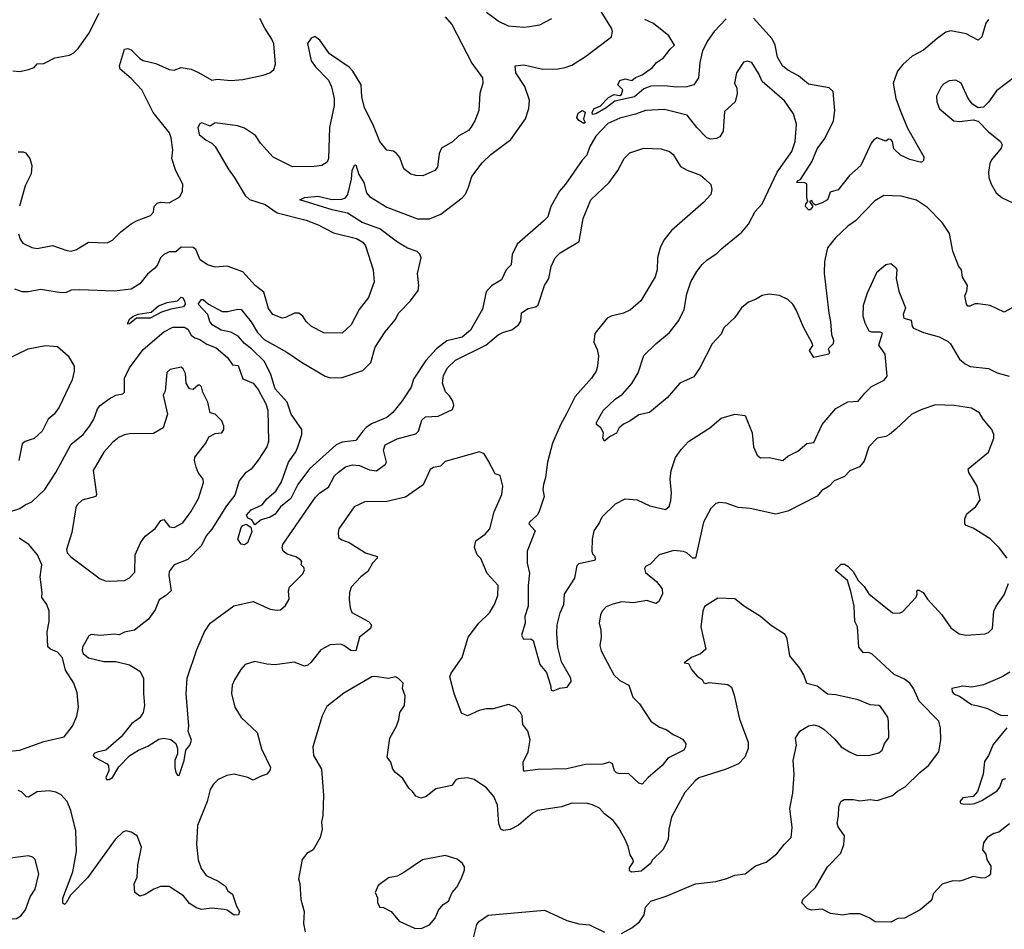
# Model space of a CAD drawing. Extents: x 1954678 to 2060275, y 904822 to 1016299.
# Tile 385 of 467: x 2024494 to 2030237, y 953651 to 958954. Entities that reach past the tile are written whole.
import ezdxf

# ---------------------------------------------------------------- set-up
doc = ezdxf.new("R2010")
doc.units = 0

msp = doc.modelspace()

# ---------------------------------------------------------------- linework, layer by layer
at = {"layer": '0CON20XD'}
for points in [[(2024455, 958655.8), (2024495, 958651.4), (2024546.2, 958663.8), (2024578.8, 958675), (2024595, 958697.1), (2024635, 958699.4), (2024698.7, 958731.3), (2024785, 958748), (2024809.1, 958760.9), (2024834.5, 958785.5), (2024896.6, 958873.4), (2024958.3, 958991.7)], [(2030282.5, 957275), (2030235, 957248.8), (2030155, 957288), (2030085, 957298), (2030065, 957296.7), (2030035, 957284), (2030023.3, 957285), (2030016.2, 957295), (2030007.5, 957345), (2030018.3, 957371.7), (2030021.2, 957405), (2029992.4, 957452.4), (2029987.5, 957495), (2029969.4, 957519.4), (2029937.3, 957605), (2029917.1, 957707.1), (2029875, 957772.2), (2029789.5, 957859.5), (2029725, 957902.7), (2029635, 957924.5), (2029535, 957930), (2029481.1, 957898.9), (2029368, 957782), (2029325, 957750.6), (2029249.4, 957680.6), (2029205.7, 957625), (2029187.8, 957545), (2029185.5, 957475.5), (2029212.9, 957242.9), (2029223.5, 957195), (2029228.2, 957118.2), (2029240, 957085), (2029238.8, 957065), (2029210, 957035), (2029216.7, 957015), (2029212.5, 957005), (2029125, 956983.8), (2029101.2, 957025), (2029120, 957055), (2029118.8, 957065), (2029065, 957162), (2029022.2, 957262.2), (2029003.1, 957295), (2028975, 957322.9), (2028925, 957347.1), (2028865, 957354.3), (2028825, 957346.7), (2028785, 957322.9), (2028745, 957308), (2028703.8, 957275), (2028665, 957217.5), (2028601.7, 957158.3), (2028585, 957120), (2028532.5, 957065), (2028460.8, 956925), (2028425, 956872.5), (2028345, 956835.8), (2028270.9, 956749.1), (2028166.7, 956665), (2028105, 956650.8), (2028055.5, 956614.5), (2028015, 956596), (2027990, 956575), (2027975, 956543.3), (2027935, 956522), (2027905, 956496.2), (2027894.3, 956515), (2027898.8, 956545), (2027883.3, 956575), (2027857.5, 956595), (2027857.5, 956605), (2027896.2, 956675), (2027967.6, 956742.4), (2028009.8, 956770.2), (2028065, 956833.8), (2028101.2, 956895), (2028134.4, 956995.6), (2028204, 957065), (2028285, 957130.9), (2028339.4, 957200.6), (2028368.9, 957265), (2028384.2, 957355.8), (2028408.2, 957425), (2028443.2, 957486.8), (2028475, 957527.1), (2028502.9, 957555), (2028559.8, 957590.2), (2028589.2, 957620.8), (2028705.6, 957715), (2028745, 957762), (2028784.6, 957835.4), (2028825, 957880.8), (2028911.1, 958065), (2028996.7, 958185), (2029016.5, 958245), (2029025.7, 958345), (2029008, 958405), (2028955, 958481.2), (2028823.6, 958593.6), (2028805, 958638), (2028763.3, 958705), (2028736.7, 958713.3), (2028715, 958707.5), (2028674.2, 958645), (2028663.8, 958585), (2028676, 958555), (2028679.2, 958525), (2028666.2, 958475), (2028605, 958420), (2028596.4, 958303.6), (2028577.8, 958272.2), (2028558.6, 958261.4), (2028525, 958257.1), (2028501.2, 958265), (2028442.9, 958325), (2028387.7, 958397.7), (2028255, 958430.8), (2028145, 958425.5), (2028085, 958402.7), (2027995, 958381.1), (2027925, 958348.2), (2027854.4, 958275.6), (2027819.6, 958215), (2027802.7, 958165), (2027775, 958135.6), (2027676.5, 957995), (2027641.5, 957955), (2027592.5, 957865), (2027574.4, 957805), (2027549.5, 957780.5), (2027395.4, 957645), (2027365.5, 957585), (2027360.6, 957525), (2027330.9, 957495), (2027305, 957437.5), (2027245, 957401.8), (2027215, 957367.1), (2027193.8, 957266.2), (2027122.8, 957145), (2027075, 957104.2), (2026985, 957082.5), (2026924.1, 957035.9), (2026863.1, 956966.9), (2026791.7, 956858.3), (2026777.4, 956812.6), (2026725, 956732.7), (2026671.2, 956665), (2026635, 956634.1), (2026545, 956597.4), (2026515, 956576.9), (2026495.5, 956554.5), (2026455, 956500.4), (2026375, 956491.8), (2026340, 956475), (2026184.2, 956335.8), (2026115.6, 956244.4), (2026075, 956162.7), (2026015.9, 956114.1), (2025985, 956072.2), (2025955, 956053.6), (2025901.7, 956038.3), (2025865, 956010), (2025848.3, 956038.3), (2025825, 956048.8), (2025817.5, 956065), (2025845, 956095.8), (2025907.8, 956125), (2025935, 956160.4), (2025987.5, 956205), (2026020.9, 956259.1), (2026062.7, 956375), (2026104.7, 956435), (2026116.9, 956463.1), (2026139.1, 956535), (2026139.3, 956565), (2026076.5, 956655), (2026054.4, 956724.4), (2025985, 956802.5), (2025959.7, 956885), (2025921.3, 956961.3), (2025846.1, 957036.1), (2025805, 957065.6), (2025768.2, 957108.2), (2025725, 957133.4), (2025668.8, 957145), (2025616, 957175), (2025603.1, 957195), (2025591.4, 957235), (2025534.4, 957295), (2025555, 957322.9), (2025565, 957322.5), (2025594.8, 957294.8), (2025675, 957253.7), (2025707.6, 957252.4), (2025765, 957267.2), (2025785.8, 957265), (2025845, 957191.9), (2025880.3, 957130.3), (2025919, 957089), (2026052.5, 957015), (2026136.8, 956956.8), (2026275, 956875.4), (2026305, 956866.2), (2026375, 956868.9), (2026495, 956908.5), (2026542.1, 956955), (2026568, 957045), (2026625, 957134.5), (2026684.6, 957205), (2026705.7, 957244.3), (2026773.1, 957315), (2026818.2, 957375), (2026821.4, 957405), (2026813.9, 957475), (2026835.4, 957565), (2026828.1, 957588.1), (2026812, 957602), (2026755, 957622.9), (2026697.8, 957657.8), (2026595, 957734.3), (2026491.9, 957771.9), (2026406.8, 957826.8), (2026315.8, 957845), (2026127.5, 957905), (2026155, 957917.1), (2026235, 957924.8), (2026315, 957906.7), (2026373, 957907), (2026394, 957915), (2026408.1, 957935), (2026429.2, 958025), (2026433.1, 958075), (2026446.7, 958106.7), (2026455, 958107.5), (2026471.8, 958051.8), (2026501.4, 958005), (2026516.7, 957945), (2026533.8, 957923.8), (2026635, 957860.6), (2026815, 957793.2), (2026885, 957793.3), (2026950.2, 957819.8), (2027075.7, 957915), (2027095, 957938), (2027111.7, 957978.3), (2027130.2, 958039.8), (2027190.6, 958119.4), (2027241, 958169), (2027358.6, 958255), (2027444.4, 958375.6), (2027463, 958437), (2027466.9, 958485), (2027440, 958565), (2027388.1, 958645), (2027384.2, 958685.8), (2027435, 958691.9), (2027544.5, 958665.5), (2027635, 958668.1), (2027675, 958675.6), (2027715, 958690), (2027795, 958739.4), (2027946.2, 958855), (2027952, 958885), (2027945.8, 958905), (2027885, 959003.1)], [(2027595, 958958.8), (2027525, 958922.9), (2027467.3, 958912.7), (2027435, 958909.2), (2027345, 958915.8), (2027285.6, 958945.6), (2027216.6, 958996.6)], [(2026975, 958970.8), (2027015, 958925.8), (2027131.4, 958701.4), (2027194.2, 958615), (2027195.7, 958585), (2027176.9, 958525), (2027171.1, 958425), (2027148.5, 958365), (2027125.6, 958325), (2027110.9, 958309.1), (2027055, 958277.8), (2027017.6, 958242.4), (2026954.7, 958205.3), (2026941.1, 958175), (2026931.4, 958095), (2026916, 958075), (2026845, 958044.4), (2026805, 958045.7), (2026775, 958054.3), (2026734.3, 958085), (2026711.2, 958151.2), (2026691.2, 958175), (2026675, 958187.5), (2026634.6, 958194.6), (2026594, 958245), (2026554.3, 958344.3), (2026505, 958440), (2026489.1, 958505), (2026485, 958573.8), (2026437.5, 958655), (2026415, 958676.9), (2026300.8, 958755), (2026245.5, 958835.5), (2026215, 958856.2), (2026195, 958847.5), (2026172.5, 958815), (2026193.3, 958715), (2026219, 958679), (2026295, 958601.4), (2026312.6, 958562.6), (2026327.6, 958495), (2026327.8, 958455), (2026300.4, 958325), (2026294.3, 958145), (2026287.1, 958122.9), (2026255.4, 958104.6), (2026211.7, 958098.3), (2026085, 958097.3), (2025973.2, 958153.2), (2025898, 958235), (2025868.7, 958278.7), (2025805, 958322), (2025764.2, 958335.8), (2025635, 958352.5), (2025605, 958334.3), (2025556.4, 958353.6), (2025545, 958347.5), (2025532.5, 958325), (2025541.1, 958285), (2025581, 958251), (2025615, 958235.4), (2025634.6, 958215), (2025709.5, 958085), (2025745, 958037.1), (2025808.7, 957928.7), (2025835, 957905.6), (2025925, 957877.2), (2025995, 957829.2), (2026165, 957785.4), (2026235, 957758.2), (2026325, 957711.5), (2026458.9, 957678.9), (2026495, 957656.7), (2026511.1, 957635), (2026556, 957495), (2026561.4, 957425), (2026528.6, 957335), (2026474.3, 957265), (2026427.5, 957175), (2026374.1, 957125.9), (2026268.8, 957128.8), (2026196.2, 957165), (2026165, 957193.8), (2026145, 957226.2), (2026122.3, 957242.3), (2026097.7, 957242.3), (2026045, 957217.5), (2026025, 957214.4), (2025971.2, 957235), (2025945, 957270), (2025918.1, 957365), (2025867.8, 957405), (2025795.8, 957485), (2025705, 957517.7), (2025635, 957512.3), (2025589.2, 957525), (2025546.9, 957555), (2025521.4, 957615), (2025505, 957626.9), (2025435, 957627.1), (2025405, 957600), (2025365, 957601.1), (2025335.5, 957584.5), (2025315, 957566.2), (2025297.5, 957525), (2025282.2, 957505), (2025239.4, 957470.6), (2025195, 957414.4), (2025145, 957383.5), (2025045, 957371.2), (2024845, 957380), (2024795, 957376.4), (2024765, 957364.7), (2024737.7, 957362.3), (2024615, 957382), (2024545, 957367.3), (2024508.3, 957368.3), (2024465, 957382.5)], [(2024488, 957705), (2024496, 957675), (2024512.1, 957652.1), (2024565, 957626.2), (2024595, 957621.2), (2024685, 957638), (2024768.7, 957608.7), (2024795, 957605.6), (2024825, 957614.4), (2024895, 957657.5), (2025003.9, 957653.9), (2025035, 957668.8), (2025083.2, 957716.8), (2025145, 957764), (2025175, 957782), (2025256.8, 957813.2), (2025275, 957832.5), (2025279.2, 957865), (2025295, 957884), (2025315, 957890.8), (2025365, 957886), (2025428.3, 957921.7), (2025443.8, 957955), (2025445.8, 957995), (2025405, 958073.3), (2025382, 958145), (2025388, 958195), (2025377.8, 958265), (2025367.5, 958295), (2025273.3, 958413.3), (2025207.3, 958545), (2025145, 958611.2), (2025080, 958665), (2025075.8, 958685), (2025105, 958781.9), (2025125, 958785.7), (2025145, 958778), (2025195, 958728.9), (2025215, 958717.3), (2025288.1, 958698.1), (2025365, 958663.5), (2025395, 958659.4), (2025435, 958675.7), (2025493.9, 958666.1), (2025537.4, 958647.4), (2025615, 958601.2), (2025645, 958607.5), (2025725, 958600.8), (2025795, 958605.8), (2025915, 958630), (2025952.5, 958645), (2025976.1, 958663.9), (2025986.2, 958695), (2025975.7, 958814.3), (2025965, 958841.2), (2025923.1, 958905), (2025895, 958962)], [(2028615, 958959.1), (2028545.5, 958885), (2028507.1, 958832.9), (2028477.2, 958772.8), (2028460, 958705), (2028452.8, 958615), (2028425, 958574.5), (2028385, 958563.8), (2028325, 958560.6), (2028255, 958568), (2028175, 958566.2), (2028135, 958550.5), (2028080, 958505), (2027965, 958479.8), (2027915, 958441), (2027855, 958406), (2027835, 958402.5), (2027832.2, 958415), (2027843.8, 958436.2), (2027880.1, 958449.9), (2027928.8, 958501.2), (2027962.1, 958517.9), (2027995, 958513.3), (2028005, 958518.8), (2028011.2, 958545), (2027982.5, 958575), (2027995, 958600), (2028025, 958608.8), (2028065, 958600), (2028085, 958616.7), (2028125, 958632.9), (2028185, 958675.6), (2028208.2, 958705), (2028248.1, 958731.9), (2028287, 958783), (2028313.8, 958805), (2028279.5, 958859.5), (2028191.3, 958931.3), (2028139.4, 958955)], [(2030144.2, 958955), (2030128.6, 958935), (2030105.4, 958854.6), (2030085, 958835.8), (2030015, 958871.8), (2029925, 958889.6), (2029895, 958881.5), (2029845.9, 958844.1), (2029765, 958777.1), (2029698.9, 958741.1), (2029645, 958692.2), (2029614.5, 958655), (2029588.9, 958585), (2029604.7, 958494.7), (2029630.6, 958420.6), (2029671.9, 958321.9), (2029767.5, 958155), (2029766.1, 958133.9), (2029755.8, 958124.2), (2029745.9, 958124.1), (2029685, 958138.8), (2029632, 958165), (2029592, 958202), (2029584.7, 958244.7), (2029575.8, 958255.8), (2029561.5, 958258.5), (2029545, 958246.2), (2029495, 958266), (2029475, 958254), (2029460.8, 958235), (2029400.6, 958105), (2029333.1, 958046.9), (2029267.6, 957962.4), (2029221.3, 957948.7), (2029212.5, 957925), (2029205, 957904.2), (2029175, 957886), (2029135, 957872.5), (2029122.5, 957882.5), (2029115, 957900), (2029100, 957895), (2029120, 957865), (2029105, 957846.7), (2029095, 957846.2), (2029077.5, 957865), (2029079.2, 957880.8), (2029090, 957895), (2029084.2, 957914.2), (2029085, 957997.5), (2029073.6, 958003.6), (2029027.5, 958005), (2029030, 958015), (2029047.5, 958022.5), (2029114.6, 958125), (2029145, 958200.8), (2029189.1, 958260.9), (2029241.1, 958365), (2029248.5, 958425), (2029238.6, 958535), (2029215, 958557.5), (2029095, 958577.8), (2029037, 958627), (2028975, 958660), (2028942.5, 958685), (2028914, 958735), (2028900.3, 958805), (2028882.4, 958842.4), (2028773.5, 958963.5)], [(2030304.3, 958625), (2030191.3, 958538.7), (2030145, 958473.3), (2030116.1, 958443.9), (2030085, 958441.2), (2030051.7, 958461.7), (2030025.5, 958495.5), (2029985, 958583.8), (2029955, 958602), (2029915, 958598.8), (2029885, 958581.2), (2029867.7, 958562.3), (2029840.8, 958509.2), (2029843.9, 958476.1), (2029858.8, 958435), (2029943.3, 958365), (2029975, 958361.2), (2030055, 958371.2), (2030085, 958363.3), (2030143, 958303), (2030215, 958243.3), (2030223.8, 958225), (2030218, 958205), (2030162, 958138), (2030151.4, 958115), (2030144.3, 958065), (2030147.1, 958035), (2030160.8, 957995), (2030190, 957945), (2030225, 957915.8), (2030285.6, 957885.6)], [(2027785, 958350), (2027755, 958365.7), (2027744.4, 958385), (2027751.5, 958408.5), (2027775, 958425.6), (2027792.5, 958415), (2027782.2, 958375), (2027791.2, 958355), (2027785, 958350)], [(2024485, 958183.9), (2024515, 958184.7), (2024528.8, 958178.8), (2024554, 958145), (2024564.6, 958105), (2024560.9, 958055), (2024526.9, 957985), (2024493.4, 957866.6)], [(2027417.5, 957197.5), (2027420, 957245), (2027460.3, 957269.7), (2027505, 957280), (2027517.5, 957292.5), (2027554.3, 957405), (2027580.8, 957445), (2027594.2, 957515), (2027617.5, 957565), (2027646.2, 957595), (2027758.1, 957661.9), (2027780, 957795), (2027825.4, 957904.6), (2027931.4, 958005), (2027982.9, 958075), (2028019.2, 958145), (2028052.6, 958177.4), (2028135, 958205.6), (2028235, 958201.4), (2028285, 958185.7), (2028305, 958168.8), (2028348.9, 958098.9), (2028387.2, 958077.2), (2028465, 958048.1), (2028492.5, 958025), (2028524.4, 957994.4), (2028530.8, 957965), (2028526, 957935), (2028482.1, 957887.9), (2028295, 957724.4), (2028251.9, 957668.1), (2028228.9, 957625), (2028214.5, 957565), (2028212.5, 957495), (2028200, 957455), (2028117.5, 957315), (2028057.4, 957262.6), (2028016.3, 957243.7), (2027943.5, 957226.5), (2027921.2, 957215), (2027848, 957125), (2027842, 957075), (2027861.3, 957031.3), (2027869.4, 956995), (2027864.4, 956935), (2027855.6, 956905), (2027830, 956865), (2027733.3, 956756.7), (2027683.9, 956656.1), (2027647.4, 956592.6), (2027601.5, 956485), (2027572.7, 956375), (2027560.5, 956285), (2027548.5, 956245), (2027545.6, 956215), (2027552.2, 956175), (2027523.9, 956086.1), (2027511.5, 956065), (2027466.7, 956025), (2027464.4, 956015), (2027500.8, 955975), (2027454.5, 955855), (2027453.3, 955785), (2027467.5, 955727.5), (2027458.9, 955655), (2027459.6, 955535), (2027440.7, 955475), (2027442.2, 955435), (2027420, 955365), (2027433.3, 955343.3), (2027475, 955343.8), (2027488.8, 955335), (2027528, 955195), (2027567.6, 955147.6), (2027590.8, 955075), (2027594.2, 955044.2), (2027605, 955041.2), (2027645, 955057.5), (2027687, 955063), (2027710.8, 955095), (2027708.1, 955115), (2027655, 955210), (2027632.3, 955295), (2027626.2, 955375), (2027629.2, 955425), (2027647.3, 955495), (2027668.5, 955545), (2027672.5, 955605), (2027731.7, 955698.3), (2027745, 955772.5), (2027756.7, 955783.3), (2027852.5, 955805), (2027850, 955825), (2027837.7, 955837.7), (2027832.5, 955855), (2027834.4, 955925), (2027845.5, 955974.5), (2027873.7, 956016.3), (2027890.6, 956055), (2027968.5, 956131.5), (2028025, 956161.2), (2028095, 956154.3), (2028169.7, 956119.7), (2028261.2, 956098.8), (2028282, 956115), (2028290.9, 956150.9), (2028295.5, 956195), (2028288.6, 956275), (2028293.6, 956325), (2028318.5, 956401.5), (2028351.7, 956448.3), (2028395.5, 956494.5), (2028520, 956575), (2028585, 956630.8), (2028665, 956653.8), (2028725.8, 956645.8), (2028765.7, 956545.7), (2028774.4, 956464.4), (2028794.4, 956414.4), (2028815, 956399.2), (2028865, 956402.5), (2028945, 956384), (2028975, 956408.8), (2029031.7, 956438.3), (2029085, 956484.2), (2029125, 956488.8), (2029174.2, 956595), (2029255, 956686.7), (2029324.3, 956725.7), (2029385, 956729.2), (2029423.7, 956776.3), (2029462, 956815), (2029537, 956853), (2029554.3, 956875), (2029542, 957005), (2029505.7, 957055.7), (2029525.8, 957125.8), (2029512.3, 957132.3), (2029465, 957131.5), (2029448.7, 957138.7), (2029424.5, 957184.5), (2029414.2, 957225.8), (2029415, 957290), (2029438.3, 957361.7), (2029495, 957483.3), (2029545, 957526.2), (2029575, 957532.5), (2029605, 957510), (2029610, 957495), (2029606.2, 957445), (2029622.1, 957372.1), (2029660.5, 957275), (2029647.5, 957235), (2029650, 957215), (2029692.9, 957202.9), (2029699.2, 957165), (2029706.7, 957155), (2029765, 957131.4), (2029856.1, 957106.1), (2029905, 957080.8), (2029922, 957065), (2029976, 956975), (2030007.9, 956947.9), (2030037.5, 956932.5), (2030145, 956920.8), (2030195, 956895.8), (2030265, 956876)], [(2025125, 957180), (2025124, 957185), (2025135, 957207.5), (2025155, 957225.6), (2025185, 957236.8), (2025260, 957250), (2025303.6, 957286.4), (2025353.6, 957306.4), (2025413.8, 957315), (2025435, 957336.9), (2025445, 957332), (2025454.4, 957315), (2025459.4, 957295), (2025450.3, 957279.7), (2025375, 957266.7), (2025320.9, 957249.1), (2025255, 957214.3), (2025175, 957214.3), (2025135, 957180.8), (2025125, 957180)], [(2024355, 956059.1), (2024495, 956104.4), (2024525, 956125.8), (2024565, 956142.5), (2024641.1, 956215), (2024705.3, 956314.7), (2024795, 956480), (2024864.2, 956535.8), (2024903.8, 956586.2), (2024926.4, 956625), (2024947.9, 956685), (2024962.9, 956705), (2025015, 956743.9), (2025055.3, 956764.7), (2025095, 956772.7), (2025105, 956782.5), (2025105.4, 956865), (2025135.3, 956925), (2025215, 957031.5), (2025335.3, 957134.7), (2025388.1, 957161.9), (2025455, 957161.8), (2025475, 957149.2), (2025494.7, 957115), (2025515, 957098.5), (2025545, 957089.5), (2025585, 957061.6), (2025639.7, 957040.3), (2025706.7, 956985), (2025735, 956942.5), (2025767.5, 956937.5), (2025795, 956860), (2025855, 956835.6), (2025885, 956798.1), (2025929.6, 956715), (2025941.7, 956678.3), (2025944.4, 956495), (2025935, 956463.8), (2025884.5, 956385.5), (2025845, 956334.2), (2025810, 956310), (2025775, 956266), (2025748.3, 956181.7), (2025700.5, 956119.5), (2025615, 955982.9), (2025582.5, 955945), (2025555, 955889.4), (2025475, 955806.7), (2025395, 955776.7), (2025365, 955736.2), (2025363.1, 955713.1), (2025377.1, 955625), (2025345.3, 955595), (2025308.3, 955571.7), (2025285, 955514.3), (2025245, 955458.6), (2025164.5, 955395.5), (2025105, 955383.1), (2025075, 955368.6), (2025045, 955372.5), (2024965, 955364.4), (2024910.6, 955369.4), (2024897.5, 955362.5), (2024859.6, 955295), (2024858.4, 955275), (2024865, 955258.9), (2024895, 955234.5), (2024985, 955211.9), (2025055, 955212.1), (2025135, 955192.5), (2025195, 955155.7), (2025215.3, 955115), (2025215.3, 955025), (2025222.7, 954955), (2025214.5, 954915), (2025195, 954883.3), (2025149, 954851), (2025085, 954773.1), (2024996, 954695), (2024945, 954684.4), (2024927.5, 954675), (2024922.5, 954665), (2024930, 954655), (2025003.8, 954615), (2025012.5, 954605), (2025013.1, 954575), (2024995.7, 954535), (2025000, 954525), (2025015, 954523.6), (2025035, 954535.7), (2025072.1, 954597.9), (2025135.6, 954664.4), (2025186.2, 954695), (2025242, 954718), (2025305, 954758.6), (2025335, 954764.3), (2025375, 954758.1), (2025404.4, 954735), (2025413.8, 954705), (2025415.4, 954674.6), (2025399.6, 954635), (2025398.5, 954595), (2025405, 954564), (2025415, 954548.8), (2025425, 954547.5), (2025453.8, 954635), (2025462.5, 954695), (2025485.8, 954725), (2025495.8, 954754.2), (2025476.7, 954805), (2025480, 954835), (2025464.3, 955025), (2025470.6, 955115), (2025527.1, 955282.9), (2025572.5, 955385), (2025604.4, 955435), (2025742.8, 955537.2), (2025855, 955562.2), (2025955, 955517.8), (2025995, 955510.8), (2026015, 955513.5), (2026045, 955538.4), (2026066.7, 955575), (2026062.2, 955625), (2026068.1, 955645), (2026146.4, 955723.6), (2026155.8, 955745.8), (2026150.9, 955760.9), (2026136.7, 955775), (2026138.8, 955795), (2026132.5, 955805), (2026105, 955822.1), (2026055, 955837.8), (2026030.8, 955855), (2026024.3, 955875), (2026028.6, 955895), (2026220.2, 956169.8), (2026244.7, 956195.3), (2026295, 956228.6), (2026331.1, 956295), (2026354.1, 956315.9), (2026395, 956347.3), (2026435, 956359.1), (2026475, 956355.5), (2026535, 956329.2), (2026575.4, 956324.6), (2026626.8, 956363.2), (2026634.2, 956375), (2026615.9, 956444.1), (2026625, 956475.8), (2026695, 956510.9), (2026805, 956539.5), (2026819.5, 956555), (2026839.7, 956620.3), (2026861.1, 956638.9), (2026935, 956641.8), (2027018.1, 956681.9), (2027026.5, 956705), (2027019.5, 956729.5), (2027001.3, 956761.3), (2026977.1, 956785), (2026959.5, 956835), (2026965, 956880), (2026989.4, 956925), (2027035, 956969.6), (2027212.9, 957057.1), (2027285, 957117.8), (2027315, 957132.5), (2027365, 957145.6), (2027402.5, 957175), (2027417.5, 957197.5)], [(2024398.9, 956965), (2024543.8, 957036.2), (2024645.2, 957055.2), (2024715, 957048.5), (2024777.7, 956995), (2024811.5, 956935), (2024811.5, 956905), (2024799.3, 956855), (2024725, 956694.4), (2024695, 956653.6), (2024660, 956625), (2024624.5, 956555), (2024578.1, 956511.9), (2024525, 956494), (2024508.6, 956481.4), (2024490, 956385)], [(2025020.2, 955680.2), (2025105, 955684.4), (2025135, 955700), (2025165, 955733.8), (2025167.8, 955835), (2025198.6, 955905), (2025226.4, 955943.6), (2025285, 955988.6), (2025317.5, 956035), (2025335, 956040), (2025368.2, 955998.2), (2025395, 955994.4), (2025445, 956021.5), (2025492.5, 956085), (2025537, 956163), (2025565.8, 956255), (2025564, 956275), (2025535.6, 956315), (2025523.1, 956345), (2025514.2, 956385), (2025516.1, 956403.9), (2025578.8, 956485), (2025597.5, 956522.5), (2025635, 956541.2), (2025673.6, 956546.4), (2025683.8, 956565), (2025683.8, 956585), (2025672.5, 956615), (2025633.6, 956653.6), (2025605, 956662.5), (2025590.8, 956725), (2025562.7, 956782.7), (2025554.1, 956814.1), (2025545, 956823.3), (2025535, 956823.8), (2025505, 956798.8), (2025485, 956801.2), (2025465.7, 956835), (2025460.9, 956890.9), (2025448.2, 956918.2), (2025435, 956927.5), (2025372.5, 956915), (2025352.7, 956897.3), (2025341.7, 956788.3), (2025330, 956765), (2025356.7, 956655), (2025331.2, 956575), (2025275, 956541.4), (2025135, 956540), (2025105, 956534), (2025075, 956520), (2025035, 956488.8), (2024985, 956433.3), (2024922.5, 956325), (2024941.2, 956185), (2024937.5, 956175), (2024857.7, 956152.3), (2024830, 956125), (2024822.4, 956107.6), (2024798.1, 955965), (2024768, 955865), (2024771.2, 955845), (2024792.1, 955822.1), (2024963.8, 955695), (2024995, 955682.3), (2025020.2, 955680.2)], [(2030253.8, 955813.8), (2030206.5, 955875), (2030155, 955928.2), (2030055, 955990.5), (2030014.6, 956004.6), (2030005.6, 956015.6), (2030006.5, 956045), (2030017.5, 956072.5), (2030071.2, 956115), (2030095.7, 956155.7), (2030078.6, 956235), (2030029.2, 956315), (2030026, 956335), (2030145, 956433.3), (2030176.2, 956515), (2030176.2, 956535), (2030164, 956565), (2030114.4, 956624.4), (2030092.1, 956662.1), (2030045, 956688.6), (2029945, 956704.3), (2029835, 956709.2), (2029755, 956682.5), (2029696.7, 956655), (2029605, 956566), (2029567.5, 956535), (2029545.4, 956524.6)], [(2029545.4, 956524.6), (2029495, 956514.3), (2029446.6, 956463.4), (2029420.3, 956379.7), (2029392.4, 956347.6), (2029335.6, 956324.4), (2029305, 956290.8), (2029244, 956265), (2029215.4, 956234.6), (2029171.7, 956208.3), (2029144.6, 956175.4), (2028975, 956088.6), (2028905, 956070.6), (2028755, 956104.3), (2028685, 956110), (2028614.2, 956135.8), (2028575, 956139.2), (2028555, 956132.5), (2028524.4, 956105), (2028482.2, 956025), (2028435.3, 955814.7), (2028420.8, 955815), (2028385, 955846.4), (2028365.8, 955854.2), (2028308.6, 955858.6), (2028223.3, 955835), (2028171.2, 955778.8), (2028145, 955766.2), (2028138, 955755), (2028145, 955732), (2028208.2, 955678.2), (2028240.9, 955635), (2028242.7, 955605), (2028220.7, 955559.3), (2028205, 955551.1), (2028151.7, 955568.3), (2028074.5, 955554.5), (2028005, 955560.6), (2027953, 955547), (2027915, 955530), (2027892, 955505), (2027882, 955485), (2027874.2, 955435), (2027884.2, 955394.2), (2027885.7, 955355), (2027877.5, 955305), (2027885.6, 955275), (2027959.4, 955135), (2027995, 955101.4), (2028047.5, 955075), (2028070.8, 955005), (2028109.2, 954965), (2028176, 954865), (2028225, 954829.2), (2028265, 954815.8), (2028305, 954786), (2028335, 954773.1), (2028359.3, 954759.3), (2028379.2, 954735), (2028378.1, 954715), (2028367.1, 954695), (2028275, 954648), (2028240.8, 954605), (2028158.8, 954535), (2028125, 954496.7), (2028105, 954502), (2028045, 954558.8), (2027995, 954558), (2027975, 954563.8), (2027963.8, 954575), (2027950.8, 954615), (2027935, 954625.7), (2027895, 954612.9), (2027795, 954611.9), (2027685, 954586.9), (2027517, 954583), (2027442, 954572), (2027435, 954573.3), (2027432.4, 954582.4), (2027431.3, 954625), (2027458.9, 954685), (2027471.4, 954755), (2027457.8, 954805), (2027428.6, 954845), (2027424.4, 954894.4), (2027415.4, 954915.4), (2027385, 954946), (2027345, 954960.8), (2027255, 954935.7), (2027215, 954936.9), (2027173.3, 954926.7), (2027105, 954896), (2027070.9, 954910.9), (2027028.5, 955025), (2027003.6, 955123.6), (2027011.5, 955145), (2027074.4, 955235), (2027109.5, 955355), (2027171.4, 955435), (2027235, 955496.2), (2027262.9, 955545), (2027283, 955597), (2027284, 955655), (2027220, 955725), (2027183.6, 955813.6), (2027162.5, 955835), (2027147, 955877), (2027154, 955915), (2027209.2, 955955), (2027236, 955985), (2027261.2, 956085), (2027305.7, 956185), (2027311.2, 956235), (2027297, 956297), (2027267, 956307), (2027226.2, 956385), (2027203.9, 956423.9), (2027175, 956433.8), (2026975, 956378), (2026949.1, 956350.9), (2026906.6, 956343.4), (2026887.9, 956332.1), (2026847, 956243), (2026745, 956170.8), (2026635, 956145.6), (2026507, 956143), (2026445, 956114.2), (2026355.7, 955985), (2026350.8, 955965), (2026354, 955935), (2026372.1, 955922.1), (2026416.2, 955906.2), (2026511.2, 955845), (2026578.8, 955825), (2026579.2, 955815), (2026551.9, 955785), (2026525, 955736), (2026484.1, 955705.9), (2026428, 955645), (2026418, 955615), (2026416, 955575), (2026421.4, 955525), (2026431.7, 955498.3), (2026528.6, 955445), (2026545.6, 955425), (2026540, 955405), (2026476.5, 955355), (2026455, 955274), (2026425, 955275.6), (2026385, 955305.6), (2026365, 955313.3), (2026305, 955308.6), (2026249.8, 955280.2), (2026193, 955207), (2026175, 955191.4), (2026155, 955184.3), (2026095, 955209.2), (2025985, 955193.3), (2025935, 955196.2), (2025865, 955211.2), (2025810, 955195), (2025783.8, 955165), (2025746.2, 955105), (2025734, 955075), (2025729.2, 955025), (2025748, 954945), (2025786, 954885), (2025878.7, 954798.7), (2025903.6, 954703.6), (2025956, 954595), (2025952.7, 954577.3), (2025935.5, 954554.5), (2025897.6, 954542.4), (2025855, 954521.2), (2025825, 954535.8), (2025745, 954554.3), (2025702.6, 954547.4), (2025651.2, 954525), (2025623.7, 954496.3), (2025605.7, 954465), (2025588.1, 954395), (2025531.1, 954255), (2025525.5, 954145), (2025535.8, 954055.8), (2025552.5, 954005), (2025581.2, 953965), (2025652, 953932), (2025692.5, 953905), (2025708.8, 953875), (2025735.8, 953855), (2025759.2, 953785), (2025776, 953755), (2025770, 953735), (2025745, 953733.1), (2025705, 953762), (2025685.9, 953765.9), (2025615, 953774), (2025555, 953766), (2025525, 953775.8), (2025485, 953801.9), (2025448.9, 953845), (2025365, 953899.4), (2025315, 953900), (2025275.6, 953884.4), (2025225.5, 953854.5), (2025195, 953843.8), (2025165.8, 953865.8), (2025160.8, 953915), (2025178.6, 953955), (2025182.5, 954025), (2025205, 954130), (2025180, 954195), (2025145, 954216.2), (2025115, 954224), (2025095, 954216.2), (2025051.2, 954175), (2024888.7, 953951.3), (2024789.7, 953850.3), (2024765, 953804.2), (2024755, 953796.2), (2024745, 953803.3), (2024745, 953832.5), (2024803.8, 953985), (2024824.7, 954105), (2024822.1, 954225), (2024792.6, 954342.6), (2024771.4, 954395), (2024735.4, 954435.4), (2024705, 954450.4), (2024665, 954457.7), (2024595, 954452.5), (2024545, 954421.5), (2024533.3, 954423.3), (2024505, 954452.5), (2024485, 954460.6)], [(2025805, 955892.5), (2025786.6, 955896.6), (2025765.6, 955925.6), (2025785, 955992.9), (2025795, 956005.6), (2025815, 956012.5), (2025842.5, 955995), (2025848.3, 955968.3), (2025823.1, 955905), (2025805, 955892.5)], [(2024325, 954680.4), (2024495, 954695.6), (2024635, 954745.5), (2024752.5, 954772.5), (2024801.9, 954835), (2024827.2, 954892.8), (2024836.7, 954945), (2024829.4, 955029.4), (2024808.9, 955085), (2024761.4, 955161.4), (2024743.9, 955233.9), (2024715, 955267.1), (2024674.4, 955284.4), (2024658, 955298), (2024654.4, 955384.4), (2024666.9, 955445), (2024665.5, 955505), (2024652.2, 955545), (2024622.9, 955585), (2024625.8, 955615), (2024614.4, 955705), (2024622.5, 955775), (2024598.1, 955835), (2024548.1, 955895), (2024491.2, 955931.2)], [(2030266.2, 954265), (2030205, 954216.2), (2030175, 954210), (2030136.2, 954185), (2030115.9, 954154.1), (2030110, 954115), (2030128.3, 954088.3), (2030135, 954057.5), (2030158.8, 954018.8), (2030156, 953975), (2030147.4, 953962.6), (2030125, 953951.4), (2030105, 953948.1), (2030055, 953959.2), (2029997, 953937), (2029975, 953930.8), (2029937.5, 953932.5), (2029875, 953913.8), (2029821.9, 953858.1), (2029814, 953825), (2029805.8, 953814.2), (2029746.7, 953765), (2029654.2, 953715.8), (2029615, 953714), (2029575, 953692), (2029483.9, 953693.9), (2029447.7, 953717.7), (2029395, 953741.2), (2029335, 953741.2), (2029295, 953733.3), (2029223.2, 953743.2), (2029175, 953767.5), (2029115, 953761.4), (2029089.3, 953769.3), (2029056, 953805), (2029060.8, 953825), (2029135.4, 953894.6), (2029205, 954014), (2029284, 954095), (2029301.2, 954145), (2029304, 954195), (2029267.9, 954247.9), (2029261.2, 954268.8), (2029269.6, 954310.4), (2029271.3, 954365), (2029283.2, 954396.8), (2029302.7, 954407.3), (2029357.1, 954407.1), (2029395, 954399.2), (2029455, 954406.7), (2029495, 954401.9), (2029585, 954430), (2029613.9, 954456.1), (2029658.6, 954481.4), (2029744, 954565), (2029794.2, 954605), (2029854.2, 954685.8), (2029867.1, 954755), (2029864.4, 954825), (2029854.4, 954865), (2029740.1, 954980.1), (2029706.9, 955055), (2029686.2, 955085), (2029655, 955109.6), (2029595, 955136.7), (2029465, 955257.8), (2029445, 955265.6), (2029415, 955262.9), (2029388.6, 955295), (2029381.2, 955415), (2029365.8, 955445.8), (2029361.1, 955535), (2029340.9, 955620.9), (2029322.2, 955685), (2029250, 955745), (2029285, 955780), (2029305, 955780), (2029325, 955768.8), (2029355, 955736), (2029384.6, 955684.6), (2029419.1, 955649.1), (2029446.8, 955606.8), (2029585, 955496.2), (2029625, 955493.8), (2029645.9, 955504.1), (2029722.3, 955587.7), (2029728.8, 955605), (2029726.7, 955623.3), (2029735, 955630), (2029763.3, 955615), (2029789.2, 955575), (2029872.9, 955485), (2029925, 955409.2), (2029974.3, 955374.3), (2030015, 955365.6), (2030125, 955374), (2030145, 955381.2), (2030168.8, 955405), (2030176.4, 955505), (2030189.5, 955535), (2030235, 955600), (2030262.1, 955667.9)], [(2028005, 953626.2), (2028065, 953660), (2028108.6, 953695), (2028135.7, 953735), (2028145, 953780), (2028175, 953813.8), (2028265, 953844), (2028435, 953915.7), (2028555, 953929.4), (2028617.7, 953947.7), (2028665, 953965.6), (2028725, 953974.3), (2028785, 954020), (2028847, 954043), (2028910, 954090), (2028952, 954145), (2028993.8, 954185), (2029000, 954245), (2028985.8, 954355), (2029003.1, 954445), (2029010.6, 954555), (2029005.7, 954635), (2029024, 954725), (2029018, 954765), (2029045, 954806), (2029095, 954838), (2029125, 954842), (2029155, 954835.8), (2029185, 954817.5), (2029249.1, 954759.1), (2029284.7, 954714.7), (2029333.8, 954685), (2029375, 954666.9), (2029445.7, 954664.3), (2029505, 954678.8), (2029524.2, 954695.8), (2029538.6, 954735), (2029562.7, 954767.3), (2029562.3, 954862.3), (2029557.6, 954887.6), (2029515, 954950), (2029505, 954956.2), (2029455, 954959.2), (2029385, 954989.2), (2029255, 955018.1), (2029205, 955022.5), (2029145, 955067.5), (2029085, 955083.8), (2029067.5, 955135), (2029044.2, 955174.2), (2028986.7, 955245), (2028969.4, 955345), (2028959.3, 955369.3), (2028879.5, 955419.5), (2028814.3, 955474.3), (2028722.4, 955532.4), (2028665, 955577.1), (2028565, 955582), (2028487.4, 955532.6), (2028477.5, 955505), (2028466.2, 955415), (2028495.8, 955284.2), (2028465, 955256), (2028412.5, 955235), (2028370, 955205), (2028395, 955200), (2028412.5, 955165), (2028445, 955127.5), (2028475, 955107.5), (2028485, 955087.5), (2028495, 955083.8), (2028515, 955090), (2028625, 955078), (2028645, 955063.3), (2028662, 955015), (2028692.5, 954875), (2028742.3, 954742.3), (2028742.5, 954705), (2028722.9, 954655), (2028686, 954615), (2028615.4, 954584.6), (2028455, 954533.3), (2028433, 954517), (2028372.6, 954447.4), (2028295.6, 954305), (2028280.5, 954235), (2028276.5, 954175), (2028245.6, 954115), (2028185, 954056), (2028174, 954035), (2028119.7, 953990.3), (2028065, 953983.3), (2028051.7, 953991.7), (2028050.5, 954009.5), (2028073.8, 954045), (2028072, 954055), (2028054.6, 954084.6), (2028043, 954133), (2028025, 954173.8), (2027986.7, 954245), (2027955.3, 954285.3), (2027905, 954323.3), (2027876.4, 954356.4), (2027835, 954377.1), (2027805, 954384.6), (2027715, 954386.4), (2027655, 954365.6), (2027515, 954343.5), (2027485, 954327.5), (2027402.6, 954257.4), (2027355, 954232.9), (2027316.7, 954226.7), (2027300, 954235), (2027288.9, 954265), (2027280, 954375), (2027258.6, 954425), (2027216.4, 954476.4), (2027145, 954523.8), (2027105, 954533.3), (2027051.2, 954528.8), (2027038, 954522), (2027015, 954490), (2026920.5, 954469.5), (2026865, 954425.7), (2026833.8, 954416.2), (2026805, 954426.7), (2026785.8, 954455), (2026763.2, 954473.2), (2026729.1, 954529.1), (2026686.2, 954565), (2026671.2, 954585), (2026658.8, 954625), (2026636.7, 954655), (2026653.8, 954765), (2026691.2, 954835), (2026705.6, 954874.4), (2026711.4, 954915), (2026739.2, 954955), (2026742.7, 955012.7), (2026727.5, 955055), (2026730, 955085), (2026703.9, 955113.9), (2026685, 955123.3), (2026645, 955114), (2026565, 955125.6), (2026547, 955123), (2026385, 955027.5), (2026285, 954950), (2026258, 954895), (2026204.3, 954714.3), (2026208, 954665), (2026253.8, 954585), (2026266.4, 954433.6), (2026262.9, 954315), (2026254, 954275), (2026257.5, 954235), (2026247.5, 954185), (2026206.2, 954115), (2026168.3, 954091.7), (2026142.3, 954057.7), (2026120, 953945), (2026127.7, 953917.7), (2026133.3, 953825), (2026153.3, 953755), (2026150, 953685), (2026158.6, 953635)], [(2030269.4, 955150.6), (2030225, 955121.9), (2030115, 955075.7), (2030047.5, 955062.5), (2029995, 955068.1), (2029930, 955055), (2029932.5, 955035), (2029945, 955021.4), (2029975, 955009.2), (2030045, 954961.9), (2030085, 954953.8), (2030138.8, 954938.8), (2030215, 954900), (2030257, 954897)], [(2030252, 954825), (2030171.7, 954728.3), (2030145.5, 954665), (2030121.4, 954628.6), (2030114.4, 954555), (2030080.8, 954455), (2030055.6, 954424.4), (2029995, 954417.5), (2029976.7, 954395), (2029983.3, 954385), (2029995, 954381.4), (2030035, 954380), (2030065, 954384.7), (2030105, 954400.8), (2030195, 954457.1), (2030211.3, 954478.7), (2030226.6, 954523.4), (2030245, 954530.8)], [(2024455, 953712), (2024475, 953714), (2024500.9, 953729.1), (2024528.6, 953765), (2024555, 953840), (2024584.4, 953885.6), (2024605.8, 953975), (2024585, 954057.5), (2024570.7, 954070.7), (2024545, 954078.8), (2024425, 954064.2), (2024325, 954084.2), (2024285, 954082.5), (2024225, 954069.2), (2024196, 954054), (2024166.7, 953945), (2024187.7, 953867.7), (2024225, 953833.3), (2024255, 953823.3), (2024311.2, 953781.2), (2024386.7, 953745), (2024415, 953721.2), (2024455, 953712)], [(2026835, 953654.4), (2026885, 953677.1), (2026918.1, 953715), (2026936.8, 953763.2), (2026963.8, 953795), (2026995.6, 953815), (2027015.5, 953864.5), (2027043.2, 953896.8), (2027068.8, 953945), (2027087.5, 953995), (2027087.5, 954015), (2027076.7, 954035), (2027045, 954059.2), (2026975, 954081.2), (2026842.5, 954055), (2026735, 953981.2), (2026695, 953961.2), (2026645, 953950), (2026583.9, 953906.1), (2026567.5, 953865), (2026580, 953835), (2026580, 953805), (2026595, 953780), (2026615, 953777.5), (2026660, 953755), (2026707.3, 953697.3), (2026796.7, 953656.7), (2026835, 953654.4)], [(2027136.2, 953585), (2027161.1, 953678.9), (2027175, 953698.6), (2027226.8, 953733.2), (2027555, 953763.1), (2027685, 953701.9), (2027755, 953682.2), (2027817.2, 953677.2), (2027905, 953634.4)]]:
    msp.add_lwpolyline(points, dxfattribs=at)

doc.saveas('drawing.dxf')
